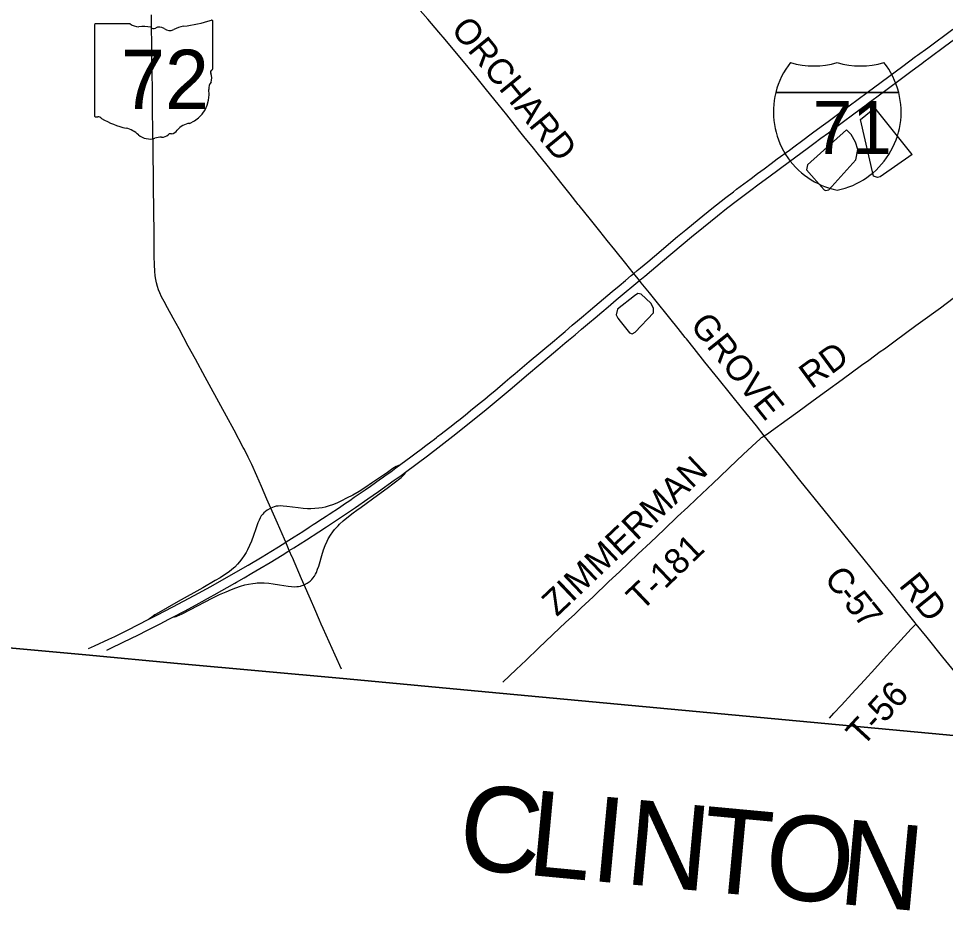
# Model space of a CAD drawing. Extents: x 1410790 to 1770854, y 448063 to 770588.
# Drawn here: x 1621585 to 1632477, y 565280 to 575761 of the extents above; entities that cross this region are included whole.
import ezdxf

# ---------------------------------------------------------------- set-up
doc = ezdxf.new("R2010")
doc.units = 0
for name, color, linetype in [('GM_X_Adjacent_County', 7, 'Continuous'), ('GM_X_Adjacent_County_Text', 7, 'Continuous'), ('GM_X_County', 7, 'Continuous'), ('GM_X_County_Road', 7, 'Continuous'), ('GM_X_County_Road_Text', 7, 'Continuous'), ('GM_X_Interchange_Ramps', 7, 'Continuous'), ('GM_X_Interstate_Location', 7, 'Continuous'), ('GM_X_Interstate_Route', 7, 'Continuous'), ('GM_X_Interstate_Shield', 7, 'Continuous'), ('GM_X_Minor_Lake', 7, 'Continuous'), ('GM_X_State_Location', 7, 'Continuous'), ('GM_X_State_Route', 7, 'Continuous'), ('GM_X_State_Shield', 7, 'Continuous'), ('GM_X_Township', 7, 'Continuous'), ('GM_X_Township_Road', 7, 'Continuous'), ('GM_X_Township_Road_Text', 7, 'Continuous')]:
    doc.layers.add(name, color=color, linetype=linetype)

msp = doc.modelspace()

# ---------------------------------------------------------------- linework, layer by layer
at = {"layer": 'GM_X_Adjacent_County'}
msp.add_lwpolyline([(1594558, 570925), (1600110, 570408), (1601218, 570299), (1605315, 569892), (1608125, 569657), (1616080, 568853), (1618534, 568633), (1622375, 568282), (1623453, 568184), (1625400, 568006), (1627110, 567846), (1631058, 567476), (1632910, 567303), (1638543, 566777), (1639127, 566722), (1641608, 566488), (1651277, 565574)], dxfattribs=at)
at = {"layer": 'GM_X_County'}
msp.add_lwpolyline([(1594558, 570925), (1600110, 570408), (1601218, 570299), (1605315, 569892), (1608125, 569657), (1616080, 568853), (1618534, 568633), (1622375, 568282), (1623453, 568184), (1625400, 568006), (1627110, 567846), (1631058, 567476), (1632910, 567303), (1638543, 566777), (1638842, 570076), (1639097, 572897), (1639456, 576867), (1639791, 580666), (1640135, 584378), (1640197, 585063), (1640696, 590579), (1640772, 591419)], dxfattribs=at)
at = {"layer": 'GM_X_County_Road'}
for points in [[(1628162, 573577), (1628068, 573696), (1627974, 573814), (1627795, 574036), (1627678, 574182), (1627635, 574236), (1627523, 574376), (1627476, 574434), (1627420, 574505), (1627321, 574628), (1627220, 574753), (1627083, 574924), (1626973, 575060), (1626833, 575232), (1626732, 575354), (1626597, 575515), (1626523, 575602), (1626395, 575752), (1626187, 575994)], [(1629432, 571997), (1629419, 572013), (1629335, 572118), (1629239, 572239), (1629176, 572318), (1629124, 572382), (1628998, 572538), (1628901, 572657), (1628881, 572683), (1628814, 572765), (1628809, 572772), (1628720, 572882), (1628591, 573043), (1628503, 573153), (1628415, 573263), (1628304, 573401), (1628172, 573565), (1628162, 573577)], [(1630348, 570858), (1630256, 570973), (1630096, 571172), (1629808, 571530), (1629651, 571724), (1629524, 571882), (1629432, 571997)], [(1632132, 568644), (1632121, 568659), (1631943, 568878), (1631837, 569011), (1631732, 569142), (1631506, 569423), (1631349, 569617), (1631051, 569983), (1630767, 570335), (1630662, 570466), (1630525, 570637), (1630383, 570814), (1630348, 570858)], [(1632974, 567600), (1632974, 567600), (1632972, 567604), (1632966, 567612), (1632958, 567623), (1632842, 567770), (1632802, 567818), (1632650, 568006), (1632588, 568083), (1632445, 568258), (1632262, 568486), (1632132, 568644)]]:
    msp.add_lwpolyline(points, dxfattribs=at)
at = {"layer": 'GM_X_Interchange_Ramps'}
for points in [[(1626063, 570512), (1626049, 570508), (1626036, 570502), (1626022, 570496), (1626004, 570485), (1625985, 570472), (1625919, 570427), (1625743, 570307), (1625653, 570247), (1625586, 570205), (1625512, 570162), (1625440, 570123), (1625382, 570093), (1625325, 570067), (1625273, 570047), (1625236, 570034), (1625189, 570020), (1625153, 570013), (1625114, 570006), (1625066, 570002), (1625020, 570000), (1624980, 570001), (1624928, 570004), (1624872, 570010), (1624739, 570027), (1624693, 570031), (1624660, 570033), (1624634, 570032), (1624611, 570029), (1624587, 570023), (1624568, 570017), (1624550, 570009)], [(1624941, 569106), (1624976, 569127), (1625011, 569151), (1625030, 569169), (1625045, 569186), (1625061, 569207), (1625074, 569230), (1625086, 569253), (1625100, 569290), (1625112, 569324), (1625120, 569353), (1625148, 569450), (1625169, 569516), (1625189, 569568), (1625211, 569619), (1625225, 569646), (1625251, 569691), (1625279, 569731), (1625299, 569757), (1625339, 569801), (1625357, 569820), (1625401, 569860), (1625441, 569893), (1625517, 569951), (1625559, 569982), (1625612, 570021), (1625804, 570159), (1625918, 570243), (1626082, 570369), (1626114, 570398), (1626121, 570406), (1626127, 570413), (1626130, 570419), (1626133, 570429)], [(1624550, 570009), (1624505, 569983), (1624486, 569970), (1624469, 569954), (1624454, 569937), (1624438, 569916), (1624424, 569894), (1624411, 569868), (1624397, 569835), (1624373, 569766), (1624346, 569686), (1624322, 569621), (1624299, 569567), (1624277, 569519), (1624260, 569487), (1624238, 569451), (1624210, 569411), (1624183, 569377), (1624157, 569348), (1624125, 569316), (1624093, 569287), (1624060, 569260), (1624007, 569222), (1623954, 569189), (1623897, 569156), (1623752, 569073), (1623459, 568909), (1623203, 568762), (1623187, 568752), (1623173, 568743), (1623150, 568726), (1623116, 568702)], [(1623397, 568726), (1623417, 568730), (1623429, 568734), (1623437, 568736), (1623454, 568743), (1623474, 568751), (1623506, 568766), (1623604, 568815), (1623860, 568948), (1623948, 568992), (1624023, 569026), (1624086, 569053), (1624138, 569072), (1624195, 569091), (1624245, 569105), (1624287, 569115), (1624338, 569124), (1624371, 569127), (1624391, 569129), (1624417, 569130), (1624473, 569130), (1624525, 569126), (1624577, 569120), (1624652, 569108), (1624703, 569099), (1624752, 569092), (1624791, 569087), (1624830, 569084), (1624857, 569085), (1624876, 569087), (1624899, 569092), (1624908, 569095), (1624941, 569106)]]:
    msp.add_lwpolyline(points, dxfattribs=at)
at = {"layer": 'GM_X_Interstate_Route'}
for points in [[(1624749, 569498), (1624758, 569504), (1624767, 569510), (1624819, 569542), (1624968, 569635), (1625112, 569728), (1625203, 569788), (1625380, 569905), (1625543, 570014), (1625691, 570116), (1625813, 570202), (1625999, 570335), (1626080, 570393), (1626133, 570429), (1626392, 570624), (1626549, 570745), (1626723, 570880), (1626886, 571010), (1627058, 571149), (1627361, 571402), (1627576, 571584), (1627822, 571790), (1627923, 571877), (1628004, 571945), (1628046, 571981), (1628124, 572046), (1628200, 572109), (1628295, 572190), (1628360, 572244), (1628438, 572310), (1628514, 572373), (1628609, 572454), (1628679, 572513), (1628839, 572649), (1628881, 572683), (1628895, 572694), (1628905, 572702), (1628943, 572734), (1629152, 572909), (1629494, 573195), (1629633, 573310), (1629799, 573444), (1629905, 573527), (1630035, 573627), (1630173, 573732), (1630286, 573817), (1630400, 573900), (1630521, 573990), (1630645, 574081), (1630851, 574234), (1630929, 574293), (1631014, 574355), (1631101, 574419), (1631246, 574526), (1631415, 574651), (1631528, 574735), (1631586, 574779), (1631671, 574841), (1631792, 574930), (1631961, 575056), (1632087, 575150), (1632198, 575232), (1632224, 575251), (1632298, 575305), (1632467, 575431), (1632907, 575757)], [(1622409, 568357), (1622476, 568388), (1622646, 568467), (1622717, 568501), (1622867, 568575), (1623116, 568702), (1623209, 568749), (1623399, 568847), (1623648, 568980), (1623843, 569087), (1624057, 569209), (1624282, 569338), (1624448, 569436), (1624550, 569498), (1624639, 569553), (1624725, 569607), (1624731, 569610), (1624824, 569670), (1624927, 569735), (1625001, 569784), (1625047, 569814), (1625086, 569839), (1625113, 569857), (1625198, 569913), (1625234, 569936), (1625357, 570017), (1625416, 570057), (1625479, 570099), (1625530, 570135), (1625554, 570152), (1625600, 570183), (1625660, 570224), (1625721, 570267), (1625839, 570351), (1625857, 570364), (1625905, 570399), (1625959, 570436), (1626019, 570481), (1626063, 570512), (1626078, 570523), (1626138, 570568), (1626196, 570611), (1626259, 570659), (1626317, 570701), (1626372, 570743), (1626429, 570786), (1626474, 570820), (1626497, 570837), (1626510, 570848), (1626551, 570880), (1626688, 570988), (1626732, 571022), (1626757, 571043), (1626832, 571102), (1626896, 571154), (1626998, 571236), (1627064, 571290), (1627127, 571342), (1627180, 571387), (1627302, 571491), (1627360, 571540), (1627420, 571589), (1627586, 571729), (1627882, 571979), (1627937, 572026), (1628007, 572085), (1628089, 572156), (1628152, 572208), (1628225, 572269), (1628278, 572313), (1628358, 572381), (1628561, 572552), (1628641, 572620), (1628716, 572684), (1628784, 572740), (1628814, 572765), (1628855, 572799), (1628895, 572833), (1628978, 572903), (1629056, 572968), (1629329, 573199), (1629425, 573279), (1629582, 573408), (1629732, 573529), (1629895, 573656), (1629986, 573726), (1630023, 573754), (1630193, 573882), (1630269, 573939), (1630346, 573996), (1630428, 574056), (1630501, 574111), (1630645, 574215), (1630710, 574264), (1630784, 574319), (1630916, 574417), (1631016, 574491), (1631098, 574551), (1631161, 574598), (1631240, 574657), (1631557, 574891), (1631976, 575201), (1632126, 575313), (1632150, 575330), (1632269, 575418), (1632564, 575636)], [(1622624, 568340), (1622660, 568357), (1622814, 568431), (1622905, 568476), (1622993, 568519), (1623093, 568570), (1623219, 568633), (1623251, 568650), (1623353, 568702), (1623397, 568726), (1623542, 568802), (1623706, 568891), (1623839, 568964), (1623885, 568989), (1624127, 569126), (1624145, 569136), (1624235, 569189), (1624326, 569242), (1624422, 569299), (1624540, 569369), (1624683, 569457), (1624749, 569498)]]:
    msp.add_lwpolyline(points, dxfattribs=at)
at = {"layer": 'GM_X_Interstate_Shield'}
for p, q in [((1630484, 574893), (1631927, 574893)), ((1631927, 574893), (1630484, 574893)), ((1631927, 574893), (1630484, 574893))]:
    msp.add_line(p, q, dxfattribs=at)
for centre, start, end in [((1631393, 574663), 141.669, 165.8066), ((1630931, 576141), 253.0091, 286.9909), ((1631479, 576141), 253.0091, 286.9909), ((1631018, 574663), 14.1934, 38.331), ((1631393, 574663), 165.8066, 258.463), ((1631018, 574663), 281.537, 14.1934)]:
    msp.add_arc(centre, 938, start, end, dxfattribs=at)
at = {"layer": 'GM_X_Minor_Lake'}
for points in [[(1632087, 574162), (1631711, 573900), (1631680, 573894), (1631632, 573908), (1631480, 574575), (1631645, 574712)], [(1632087, 574162), (1631645, 574712)], [(1631052, 573748), (1631066, 573742), (1631106, 573746), (1631423, 574102), (1631446, 574222), (1631421, 574309), (1631370, 574400), (1631314, 574454), (1630854, 574042), (1630845, 573982)], [(1631052, 573748), (1630845, 573982)], [(1628766, 572069), (1628796, 572057), (1628831, 572075), (1629048, 572301), (1629045, 572359), (1629015, 572418), (1628902, 572522), (1628864, 572530), (1628821, 572503), (1628622, 572344), (1628608, 572280), (1628629, 572238), (1628655, 572205)], [(1628655, 572205), (1628766, 572069)]]:
    msp.add_lwpolyline(points, dxfattribs=at)
at = {"layer": 'GM_X_State_Route'}
for points in [[(1624226, 570720), (1624117, 570923), (1624028, 571088), (1623962, 571209), (1623915, 571295), (1623850, 571417), (1623779, 571546), (1623664, 571757), (1623580, 571910), (1623471, 572113), (1623401, 572240), (1623334, 572363), (1623295, 572435), (1623265, 572492), (1623245, 572536), (1623231, 572573), (1623218, 572613), (1623207, 572654), (1623198, 572695), (1623192, 572737), (1623187, 572792), (1623183, 572868), (1623180, 572969), (1623179, 573082), (1623177, 573261), (1623175, 573478), (1623174, 573593), (1623173, 573704), (1623171, 573858), (1623166, 574213), (1623163, 574469), (1623161, 574656), (1623158, 574908), (1623155, 575144), (1623153, 575351), (1623150, 575482), (1623149, 575630), (1623148, 575805)], [(1624803, 569427), (1624800, 569433), (1624767, 569510), (1624725, 569607), (1624710, 569642), (1624627, 569833), (1624550, 570009), (1624503, 570115), (1624441, 570260), (1624385, 570389), (1624325, 570521), (1624284, 570607), (1624239, 570695), (1624226, 570720)], [(1625141, 568646), (1625121, 568691), (1625065, 568821), (1625014, 568938), (1624941, 569106), (1624911, 569175), (1624803, 569427)], [(1625379, 568117), (1625304, 568281), (1625164, 568593), (1625141, 568646)]]:
    msp.add_lwpolyline(points, dxfattribs=at)
at = {"layer": 'GM_X_State_Shield'}
for p, q in [((1622476, 575680), (1622476, 574623)), ((1622898, 575698), (1622490, 575698)), ((1623868, 575172), (1623868, 575724)), ((1623868, 575172), (1623868, 575172))]:
    msp.add_line(p, q, dxfattribs=at)
for centre, radius, start, end in [((1623373, 577139), 1476, 275.8445, 288.9065), ((1623853, 575727), 15.5, 351.8621, 97.738), ((1622492, 575682), 16.1, 98.1301, 188.1301), ((1622995, 575821), 156, 231.6195, 271.1119), ((1623047, 575105), 562, 80.4867, 94.9883), ((1623174, 575688), 45.1, 219.7921, 297.1024), ((1623240, 575566), 93.8, 54.4667, 119.1411), ((1623362, 575733), 113, 233.8562, 294.8282), ((1623561, 575376), 297, 97.3462, 120.7689), ((1623865, 575131), 24, 107.944, 210.337), ((1623712, 575061), 144, 340.033, 23.6496), ((1623852, 575170), 16.6, 289.6038, 7.7341), ((1623924, 574940), 105, 136.8065, 186.9296), ((1623455, 574870), 369, 292.3089, 8.9858), ((1622492, 574621), 16.3, 171.9584, 258.3066), ((1622495, 574729), 124, 267.339, 280.6039), ((1622520, 574562), 44.8, 29.7484, 93.2717), ((1623086, 575512), 1066, 240.4129, 257.1985), ((1622768, 574149), 334, 47.1842, 75.836), ((1623355, 574521), 119, 282.8732, 323.2771), ((1623611, 574327), 202, 94.4031, 142.5768), ((1623128, 574557), 212, 230.7004, 286.2918), ((1623251, 574192), 174, 85.6951, 111.2099), ((1623266, 574478), 113, 268.777, 315.5493), ((1623368, 574376), 31.8, 65.7517, 132.6484)]:
    msp.add_arc(centre, radius, start, end, dxfattribs=at)
at = {"layer": 'GM_X_Township'}
msp.add_lwpolyline([(1622857, 591104), (1629012, 590636), (1631373, 590456), (1634375, 590228), (1636196, 588001), (1636804, 588487), (1637311, 587860), (1637962, 587056), (1639823, 584764), (1640135, 584378), (1639791, 580666), (1639456, 576867), (1639097, 572897), (1638842, 570076), (1638543, 566777), (1632910, 567303), (1631058, 567476), (1627110, 567846), (1625400, 568006), (1623453, 568184), (1622375, 568282), (1618534, 568633)], dxfattribs=at)
at = {"layer": 'GM_X_Township_Road'}
for points in [[(1630348, 570858), (1630386, 570882), (1630433, 570915), (1630616, 571048), (1630744, 571140), (1630923, 571273), (1631080, 571387), (1631262, 571521), (1631491, 571686), (1631576, 571748), (1631711, 571847), (1631759, 571881), (1631886, 571974), (1632130, 572152), (1632183, 572191), (1632418, 572363), (1632569, 572474)], [(1627275, 567963), (1627431, 568110), (1627550, 568223), (1627695, 568361), (1627864, 568521), (1628018, 568668), (1628117, 568759), (1628198, 568836), (1628336, 568967), (1628519, 569141), (1628651, 569265), (1628753, 569362), (1628867, 569470), (1629010, 569605), (1629172, 569758), (1629328, 569909), (1629448, 570021), (1629546, 570113), (1629746, 570302), (1629825, 570377), (1629935, 570480), (1630104, 570640), (1630252, 570779), (1630299, 570823), (1630316, 570836), (1630325, 570843), (1630335, 570850), (1630348, 570858)], [(1631114, 567539), (1631167, 567597), (1631256, 567693), (1631375, 567824), (1631526, 567988), (1631645, 568119), (1631785, 568271), (1631915, 568414), (1632075, 568588), (1632095, 568609), (1632116, 568631), (1632126, 568640), (1632132, 568644)]]:
    msp.add_lwpolyline(points, dxfattribs=at)

# ---------------------------------------------------------------- texts
at = {"layer": 'GM_X_Adjacent_County_Text'}
for s, rotation, p in [('C', 354.2088, (1626726, 565784)), ('L', 354.6166, (1627544, 565701)), ('I', 354.6588, (1628289, 565631)), ('N', 354.6752, (1628697, 565593)), ('T', 354.6819, (1629578, 565511)), ('O', 354.6815, (1630323, 565442)), ('N', 354.6814, (1631203, 565360))]:
    msp.add_text(s, height=1000, rotation=rotation, dxfattribs=at).set_placement(p)
at = {"layer": 'GM_X_County_Road_Text'}
for s, rotation, p in [('ORCHARD', 309.1612, (1626656, 575629)), ('GROVE', 308.5632, (1629466, 572154)), ('C', 307.7668, (1631041, 569180)), ('RD', 308.8753, (1631920, 569097)), ('-', 308.6917, (1631195, 568981)), ('5', 308.8003, (1631272, 568884)), ('7', 308.8323, (1631388, 568740))]:
    msp.add_text(s, height=300, rotation=rotation, dxfattribs=at).set_placement(p)
at = {"layer": 'GM_X_Interstate_Location'}
for s in ['-', '.', ',']:
    msp.add_text(s, height=1, dxfattribs=at).set_placement((1631205, 574494))
msp.add_text('71', height=1, rotation=0, dxfattribs=at).set_placement((1631001, 574287))
at = {"layer": 'GM_X_Interstate_Shield'}
msp.add_text('71', height=625, dxfattribs=at).set_placement((1630917, 574167))
at = {"layer": 'GM_X_State_Location'}
for s in ['s', 'r']:
    msp.add_text(s, height=1, dxfattribs=at).set_placement((1623157, 575082))
msp.add_text('72', height=1, rotation=0, dxfattribs=at).set_placement((1622905, 575009))
at = {"layer": 'GM_X_State_Shield'}
msp.add_text('72', height=696.1, dxfattribs=at).set_placement((1622788, 574698))
at = {"layer": 'GM_X_Township_Road_Text'}
for s, rotation, p in [('RD', 36.2802, (1630900, 571400)), ('ZIMMERMAN', 43.4807, (1627911, 568725)), ('T-181', 43.6396, (1628906, 568788)), ('T-56', 47.4942, (1631504, 567194))]:
    msp.add_text(s, height=300, rotation=rotation, dxfattribs=at).set_placement(p)

doc.saveas('drawing.dxf')
